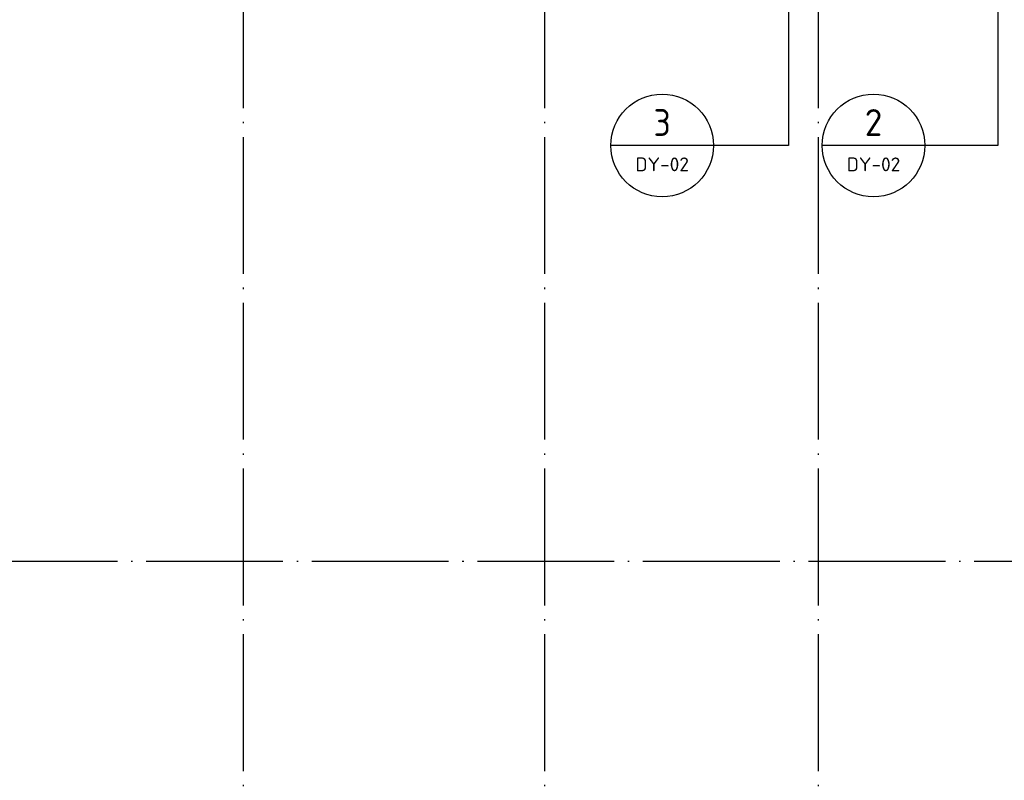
# Model space of a CAD drawing. Extents: x 1779708 to 7299578, y -1121471 to 88434.
# Tile 265 of 656: x 4496350 to 4510736, y -990738 to -979630. Entities that reach past the tile are written whole.
import ezdxf
from ezdxf.enums import TextEntityAlignment as Align

# ---------------------------------------------------------------- set-up
doc = ezdxf.new("R2010")
doc.units = 0
doc.header["$LTSCALE"] = 1000
doc.header["$MEASUREMENT"] = 0
doc.linetypes.add('DOTE', pattern=[2.42, 2, -0.2, 0.02, -0.2])
for name, color, linetype in [('DIM_IDEN', 3, 'CONTINUOUS'), ('DOTE', 1, 'DOTE'), ('PUB_TEXT', 7, 'CONTINUOUS'), ('修改', 6, 'CONTINUOUS')]:
    doc.layers.add(name, color=color, linetype=linetype)
doc.styles.get("Standard").update_dxf_attribs({"font": 'GBENOR', "bigfont": 'GBCBIG'})

# ---------------------------------------------------------------- blocks, each defined once
blk = doc.blocks.new('A$C159220C3')
at = {"layer": 'DOTE'}
for p, q in [((59600, 149200), (59600, 7200)), ((64000, 149200), (64000, 7200)), ((68000, 149200), (68000, 7200)), ((86800, 82500), (7200, 82500))]:
    blk.add_line(p, q, dxfattribs=at)

msp = doc.modelspace()

# ---------------------------------------------------------------- linework, layer by layer
at = {"layer": 'DIM_IDEN'}
for p, q in [((4507584.5, -973493.3), (4507584.5, -981466.5)), ((4510642.4, -973493.3), (4510642.4, -981466.5)), ((4506486.9, -981466.5), (4504986.9, -981466.5)), ((4507584.5, -981466.5), (4506486.9, -981466.5)), ((4509575.2, -981466.5), (4508075.2, -981466.5)), ((4510642.4, -981466.5), (4509575.2, -981466.5))]:
    msp.add_line(p, q, dxfattribs=at)
for centre in [(4505736.9, -981466.5), (4508825.2, -981466.5)]:
    msp.add_circle(centre, 750, dxfattribs=at)

# ---------------------------------------------------------------- block references
at = {"layer": '修改'}
msp.add_blockref('A$C159220C3', (4440017.1, -1070043.3), dxfattribs=at)

# ---------------------------------------------------------------- texts
at = {"layer": 'PUB_TEXT', "color": 7}
for s, height, width, p, p2 in [('3', 392.8, 0.978638, (4505611, -981327.9), (4505862.7, -981327.9)), ('2', 391.9, 0.995924, (4508696, -981327.7), (4508954.4, -981327.7)), ('DY-02', 201.87, 1.026321, (4505345.5, -981843.5), (4506128.3, -981843.5)), ('DY-02', 201.87, 1.026321, (4508433.8, -981843.5), (4509216.6, -981843.5))]:
    msp.add_text(s, height=height, dxfattribs=dict(at, width=width)).set_placement(p, p2, align=Align.FIT)

doc.saveas('drawing.dxf')
